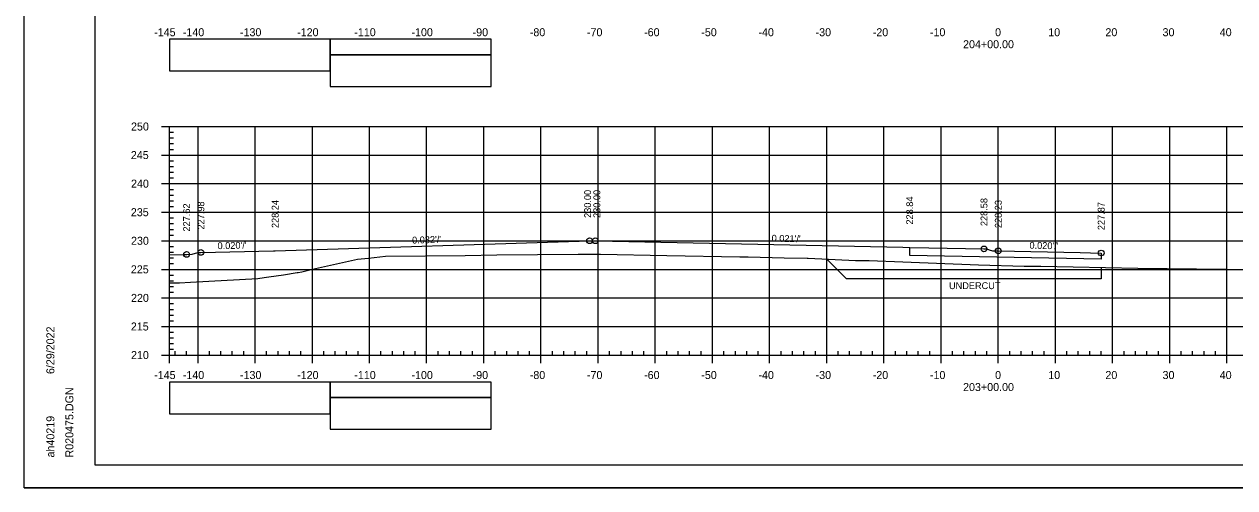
# Model space of a CAD drawing. Extents: x 1386544 to 1388153, y 379785 to 390999.
# Drawn here: x 1387210 to 1387421.8, y 380691.7 to 380772.8 of the extents above; entities that cross this region are included whole.
import ezdxf

# ---------------------------------------------------------------- set-up
doc = ezdxf.new("R2010")
doc.units = 0
for name, color, linetype in [('R_Alt Surface', 7, 'Continuous'), ('R_Axis', 7, 'Continuous'), ('R_Axis Annot', 7, 'Continuous'), ('R_Border', 7, 'Continuous'), ('R_Dimension', 7, 'Continuous'), ('R_Exist Surface', 7, 'Continuous'), ('R_Fin Surface', 7, 'Continuous'), ('R_Fin Surface Annot', 7, 'Continuous'), ('R_Grid', 7, 'Continuous'), ('R_No Plot', 7, 'Continuous'), ('R_Striping', 7, 'Continuous')]:
    doc.layers.add(name, color=color, linetype=linetype)

msp = doc.modelspace()

# ---------------------------------------------------------------- linework, layer by layer
at = {"layer": 'R_Alt Surface'}
msp.add_lwpolyline([(1387398.41, 380732.76), (1387398.41, 380731.68), (1387364.91, 380732.35), (1387364.91, 380733.73)], dxfattribs=at)
at = {"layer": 'R_Axis'}
for p, q in [((1387234.01, 380754.9), (1387235.41, 380754.9)), ((1387235.41, 380714.9), (1387235.41, 380754.9)), ((1387235.41, 380753.9), (1387236.11, 380753.9)), ((1387235.41, 380752.9), (1387236.11, 380752.9)), ((1387235.41, 380751.9), (1387236.11, 380751.9)), ((1387234.01, 380749.9), (1387235.41, 380749.9)), ((1387235.41, 380750.9), (1387236.11, 380750.9)), ((1387235.41, 380748.9), (1387236.11, 380748.9)), ((1387235.41, 380747.9), (1387236.11, 380747.9)), ((1387235.41, 380746.9), (1387236.11, 380746.9)), ((1387235.41, 380745.9), (1387236.11, 380745.9)), ((1387234.01, 380744.9), (1387235.41, 380744.9)), ((1387235.41, 380743.9), (1387236.11, 380743.9)), ((1387235.41, 380742.9), (1387236.11, 380742.9)), ((1387235.41, 380741.9), (1387236.11, 380741.9)), ((1387235.41, 380740.9), (1387236.11, 380740.9)), ((1387234.01, 380739.9), (1387235.41, 380739.9)), ((1387235.41, 380738.9), (1387236.11, 380738.9)), ((1387235.41, 380737.9), (1387236.11, 380737.9)), ((1387235.41, 380736.9), (1387236.11, 380736.9)), ((1387234.01, 380734.9), (1387235.41, 380734.9)), ((1387235.41, 380735.9), (1387236.11, 380735.9)), ((1387235.41, 380733.9), (1387236.11, 380733.9)), ((1387235.41, 380732.9), (1387236.11, 380732.9)), ((1387235.41, 380731.9), (1387236.11, 380731.9)), ((1387235.41, 380730.9), (1387236.11, 380730.9)), ((1387234.01, 380729.9), (1387235.41, 380729.9)), ((1387235.41, 380728.9), (1387236.11, 380728.9)), ((1387235.41, 380727.9), (1387236.11, 380727.9)), ((1387235.41, 380726.9), (1387236.11, 380726.9)), ((1387235.41, 380725.9), (1387236.11, 380725.9)), ((1387234.01, 380724.9), (1387235.41, 380724.9)), ((1387235.41, 380723.9), (1387236.11, 380723.9)), ((1387235.41, 380722.9), (1387236.11, 380722.9)), ((1387235.41, 380721.9), (1387236.11, 380721.9)), ((1387234.01, 380719.9), (1387235.41, 380719.9)), ((1387235.41, 380720.9), (1387236.11, 380720.9)), ((1387235.41, 380718.9), (1387236.11, 380718.9)), ((1387235.41, 380717.9), (1387236.11, 380717.9)), ((1387235.41, 380716.9), (1387236.11, 380716.9)), ((1387235.41, 380715.9), (1387236.11, 380715.9)), ((1387235.41, 380714.9), (1387235.41, 380715.6)), ((1387236.41, 380714.9), (1387236.41, 380715.6)), ((1387238.41, 380714.9), (1387238.41, 380715.6)), ((1387242.41, 380714.9), (1387242.41, 380715.6)), ((1387244.41, 380714.9), (1387244.41, 380715.6)), ((1387246.41, 380714.9), (1387246.41, 380715.6)), ((1387248.41, 380714.9), (1387248.41, 380715.6)), ((1387252.41, 380714.9), (1387252.41, 380715.6)), ((1387254.41, 380714.9), (1387254.41, 380715.6)), ((1387256.41, 380714.9), (1387256.41, 380715.6)), ((1387258.41, 380714.9), (1387258.41, 380715.6)), ((1387262.41, 380714.9), (1387262.41, 380715.6)), ((1387264.41, 380714.9), (1387264.41, 380715.6)), ((1387266.41, 380714.9), (1387266.41, 380715.6)), ((1387268.41, 380714.9), (1387268.41, 380715.6)), ((1387272.41, 380714.9), (1387272.41, 380715.6)), ((1387274.41, 380714.9), (1387274.41, 380715.6)), ((1387276.41, 380714.9), (1387276.41, 380715.6)), ((1387278.41, 380714.9), (1387278.41, 380715.6)), ((1387282.41, 380714.9), (1387282.41, 380715.6)), ((1387284.41, 380714.9), (1387284.41, 380715.6)), ((1387286.41, 380714.9), (1387286.41, 380715.6)), ((1387288.41, 380714.9), (1387288.41, 380715.6)), ((1387292.41, 380714.9), (1387292.41, 380715.6)), ((1387294.41, 380714.9), (1387294.41, 380715.6)), ((1387296.41, 380714.9), (1387296.41, 380715.6)), ((1387298.41, 380714.9), (1387298.41, 380715.6)), ((1387302.41, 380714.9), (1387302.41, 380715.6)), ((1387304.41, 380714.9), (1387304.41, 380715.6)), ((1387306.41, 380714.9), (1387306.41, 380715.6)), ((1387308.41, 380714.9), (1387308.41, 380715.6)), ((1387312.41, 380714.9), (1387312.41, 380715.6)), ((1387314.41, 380714.9), (1387314.41, 380715.6)), ((1387316.41, 380714.9), (1387316.41, 380715.6)), ((1387318.41, 380714.9), (1387318.41, 380715.6)), ((1387322.41, 380714.9), (1387322.41, 380715.6)), ((1387324.41, 380714.9), (1387324.41, 380715.6)), ((1387326.41, 380714.9), (1387326.41, 380715.6)), ((1387328.41, 380714.9), (1387328.41, 380715.6)), ((1387332.41, 380714.9), (1387332.41, 380715.6)), ((1387334.41, 380714.9), (1387334.41, 380715.6)), ((1387336.41, 380714.9), (1387336.41, 380715.6)), ((1387338.41, 380714.9), (1387338.41, 380715.6)), ((1387342.41, 380714.9), (1387342.41, 380715.6)), ((1387344.41, 380714.9), (1387344.41, 380715.6)), ((1387346.41, 380714.9), (1387346.41, 380715.6)), ((1387348.41, 380714.9), (1387348.41, 380715.6)), ((1387352.41, 380714.9), (1387352.41, 380715.6)), ((1387354.41, 380714.9), (1387354.41, 380715.6)), ((1387356.41, 380714.9), (1387356.41, 380715.6)), ((1387358.41, 380714.9), (1387358.41, 380715.6)), ((1387362.41, 380714.9), (1387362.41, 380715.6)), ((1387364.41, 380714.9), (1387364.41, 380715.6)), ((1387366.41, 380714.9), (1387366.41, 380715.6)), ((1387368.41, 380714.9), (1387368.41, 380715.6)), ((1387372.41, 380714.9), (1387372.41, 380715.6)), ((1387374.41, 380714.9), (1387374.41, 380715.6)), ((1387376.41, 380714.9), (1387376.41, 380715.6)), ((1387378.41, 380714.9), (1387378.41, 380715.6)), ((1387382.41, 380714.9), (1387382.41, 380715.6)), ((1387384.41, 380714.9), (1387384.41, 380715.6)), ((1387386.41, 380714.9), (1387386.41, 380715.6)), ((1387388.41, 380714.9), (1387388.41, 380715.6)), ((1387392.41, 380714.9), (1387392.41, 380715.6)), ((1387394.41, 380714.9), (1387394.41, 380715.6)), ((1387396.41, 380714.9), (1387396.41, 380715.6)), ((1387398.41, 380714.9), (1387398.41, 380715.6)), ((1387402.41, 380714.9), (1387402.41, 380715.6)), ((1387404.41, 380714.9), (1387404.41, 380715.6)), ((1387406.41, 380714.9), (1387406.41, 380715.6)), ((1387408.41, 380714.9), (1387408.41, 380715.6)), ((1387412.41, 380714.9), (1387412.41, 380715.6)), ((1387414.41, 380714.9), (1387414.41, 380715.6)), ((1387416.41, 380714.9), (1387416.41, 380715.6)), ((1387418.41, 380714.9), (1387418.41, 380715.6)), ((1387234.01, 380714.9), (1387235.41, 380714.9)), ((1387235.41, 380714.9), (1387525.41, 380714.9)), ((1387235.41, 380713.5), (1387235.41, 380714.9)), ((1387240.41, 380713.5), (1387240.41, 380714.9)), ((1387250.41, 380713.5), (1387250.41, 380714.9)), ((1387260.41, 380713.5), (1387260.41, 380714.9)), ((1387270.41, 380713.5), (1387270.41, 380714.9)), ((1387280.41, 380713.5), (1387280.41, 380714.9)), ((1387290.41, 380713.5), (1387290.41, 380714.9)), ((1387300.41, 380713.5), (1387300.41, 380714.9)), ((1387310.41, 380713.5), (1387310.41, 380714.9)), ((1387320.41, 380713.5), (1387320.41, 380714.9)), ((1387330.41, 380713.5), (1387330.41, 380714.9)), ((1387340.41, 380713.5), (1387340.41, 380714.9)), ((1387350.41, 380713.5), (1387350.41, 380714.9)), ((1387360.41, 380713.5), (1387360.41, 380714.9)), ((1387370.41, 380713.5), (1387370.41, 380714.9)), ((1387380.41, 380713.5), (1387380.41, 380714.9)), ((1387390.41, 380713.5), (1387390.41, 380714.9)), ((1387400.41, 380713.5), (1387400.41, 380714.9)), ((1387410.41, 380713.5), (1387410.41, 380714.9)), ((1387420.41, 380713.5), (1387420.41, 380714.9))]:
    msp.add_line(p, q, dxfattribs=at)
at = {"layer": 'R_Border'}
for p, q in [((1387222.41, 380695.65), (1387222.41, 380901.11)), ((1387222.41, 380695.65), (1387222.41, 380695.65)), ((1387538.59, 380695.65), (1387222.41, 380695.65))]:
    msp.add_line(p, q, dxfattribs=at)
at = {"layer": 'R_Dimension'}
for p, q in [((1387350.41, 380731.7), (1387353.86, 380728.24)), ((1387398.41, 380730.24), (1387398.41, 380728.24)), ((1387398.41, 380728.24), (1387353.86, 380728.24))]:
    msp.add_line(p, q, dxfattribs=at)
at = {"layer": 'R_Exist Surface'}
msp.add_lwpolyline([(1387235.41, 380727.51), (1387237.18, 380727.55), (1387239.07, 380727.66), (1387250.9, 380728.28), (1387252.01, 380728.46), (1387252.79, 380728.56), (1387255.34, 380728.94), (1387257.78, 380729.34), (1387257.91, 380729.36), (1387258.59, 380729.48), (1387260.41, 380729.91), (1387268.33, 380731.69), (1387270.24, 380731.86), (1387273.18, 380732.19), (1387287.16, 380732.35), (1387292.68, 380732.45), (1387306.91, 380732.56), (1387309.15, 380732.58), (1387309.72, 380732.57), (1387310.85, 380732.54), (1387322.4, 380732.3), (1387335.21, 380732.1), (1387335.25, 380732.09), (1387336.42, 380732.07), (1387336.64, 380732.07), (1387342.98, 380731.93), (1387346.95, 380731.84), (1387347.16, 380731.84), (1387355.44, 380731.47), (1387355.79, 380731.44), (1387357.84, 380731.42), (1387363.73, 380731.22), (1387376.93, 380730.67), (1387384.91, 380730.46), (1387387.84, 380730.43), (1387404.82, 380730.13), (1387430.54, 380729.79)], dxfattribs=at)
at = {"layer": 'R_Fin Surface'}
for points in [[(1387235.41, 380764.63), (1387263.51, 380764.63), (1387263.51, 380770.16), (1387235.41, 380770.16)], [(1387235.41, 380704.63), (1387263.51, 380704.63), (1387263.51, 380710.16), (1387235.41, 380710.16)]]:
    msp.add_lwpolyline(points, close=True, dxfattribs=at)
for points in [[(1387235.41, 380732.46), (1387237.99, 380732.51), (1387238.41, 380732.52), (1387238.44, 380732.52), (1387239.41, 380732.54), (1387240.38, 380732.86), (1387240.41, 380732.87), (1387240.43, 380732.87), (1387240.91, 380732.87), (1387253.6, 380733.13), (1387253.91, 380733.13), (1387308.87, 380734.89), (1387308.91, 380734.9), (1387308.91, 380734.9), (1387308.91, 380734.9), (1387308.92, 380734.9), (1387308.93, 380734.9), (1387308.95, 380734.9), (1387309.38, 380734.9), (1387309.41, 380734.9)], [(1387309.41, 380734.9), (1387309.91, 380734.9)], [(1387309.91, 380734.9), (1387309.91, 380734.9), (1387310.14, 380734.89), (1387363.74, 380733.76), (1387364.91, 380733.73), (1387368.28, 380733.67), (1387377.91, 380733.47), (1387378.41, 380733.47), (1387378.83, 380733.34), (1387379.41, 380733.14), (1387379.91, 380733.13), (1387380.41, 380733.12), (1387380.41, 380733.12), (1387394.72, 380732.84), (1387398.37, 380732.76), (1387398.41, 380732.76)]]:
    msp.add_lwpolyline(points, dxfattribs=at)
at = {"layer": 'R_Grid'}
for p, q in [((1387235.41, 380754.9), (1387525.41, 380754.9)), ((1387235.41, 380714.9), (1387235.41, 380754.9)), ((1387240.41, 380714.9), (1387240.41, 380754.9)), ((1387250.41, 380714.9), (1387250.41, 380754.9)), ((1387260.41, 380714.9), (1387260.41, 380754.9)), ((1387270.41, 380714.9), (1387270.41, 380754.9)), ((1387280.41, 380714.9), (1387280.41, 380754.9)), ((1387290.41, 380714.9), (1387290.41, 380754.9)), ((1387300.41, 380714.9), (1387300.41, 380754.9)), ((1387310.41, 380714.9), (1387310.41, 380754.9)), ((1387320.41, 380714.9), (1387320.41, 380754.9)), ((1387330.41, 380714.9), (1387330.41, 380754.9)), ((1387340.41, 380714.9), (1387340.41, 380754.9)), ((1387350.41, 380714.9), (1387350.41, 380754.9)), ((1387360.41, 380714.9), (1387360.41, 380754.9)), ((1387370.41, 380714.9), (1387370.41, 380754.9)), ((1387380.41, 380714.9), (1387380.41, 380754.9)), ((1387390.41, 380714.9), (1387390.41, 380754.9)), ((1387400.41, 380714.9), (1387400.41, 380754.9)), ((1387410.41, 380714.9), (1387410.41, 380754.9)), ((1387420.41, 380714.9), (1387420.41, 380754.9)), ((1387235.41, 380749.9), (1387525.41, 380749.9)), ((1387235.41, 380744.9), (1387525.41, 380744.9)), ((1387235.41, 380739.9), (1387525.41, 380739.9)), ((1387235.41, 380734.9), (1387525.41, 380734.9)), ((1387235.41, 380729.9), (1387525.41, 380729.9)), ((1387235.41, 380724.9), (1387525.41, 380724.9)), ((1387235.41, 380719.9), (1387525.41, 380719.9)), ((1387235.41, 380714.9), (1387525.41, 380714.9))]:
    msp.add_line(p, q, dxfattribs=at)
at = {"layer": 'R_No Plot'}
msp.add_line((1387210.01, 380691.67), (1387543.34, 380691.67), dxfattribs=at)
for points in [[(1387210, 380905), (1387543.34, 380905), (1387543.34, 380691.66), (1387210, 380691.66)], [(1387456.33, 380901.11), (1387475.95, 380901.11), (1387475.95, 380891.23), (1387492.06, 380891.23), (1387515.26, 380891.23), (1387515.26, 380866.89), (1387538.59, 380866.89), (1387538.59, 380695.65), (1387222.41, 380695.65), (1387222.41, 380901.11)]]:
    msp.add_lwpolyline(points, close=True, dxfattribs=at)
for centre in [(1387308.91, 380734.9), (1387309.91, 380734.9), (1387238.41, 380732.52), (1387240.91, 380732.87), (1387377.91, 380733.47), (1387380.41, 380733.12), (1387398.41, 380732.76)]:
    msp.add_circle(centre, 0.5, dxfattribs=at)
at = {"layer": 'R_Striping'}
for points in [[(1387263.51, 380767.45), (1387291.7, 380767.45), (1387291.7, 380770.16), (1387263.51, 380770.16)], [(1387263.51, 380761.93), (1387291.7, 380761.93), (1387291.7, 380767.45), (1387263.51, 380767.45)], [(1387263.51, 380707.45), (1387291.7, 380707.45), (1387291.7, 380710.16), (1387263.51, 380710.16)], [(1387263.51, 380701.93), (1387291.7, 380701.93), (1387291.7, 380707.45), (1387263.51, 380707.45)]]:
    msp.add_lwpolyline(points, close=True, dxfattribs=at)

# ---------------------------------------------------------------- texts
at = {"layer": 'R_Axis Annot'}
for s, p in [('-145', (1387232.74, 380770.7)), ('-140', (1387237.75, 380770.7)), ('-130', (1387247.75, 380770.7)), ('-120', (1387257.75, 380770.7)), ('-110', (1387267.75, 380770.7)), ('-100', (1387277.75, 380770.7)), ('-90', (1387288.45, 380770.7)), ('-80', (1387298.45, 380770.7)), ('-70', (1387308.45, 380770.7)), ('-60', (1387318.45, 380770.7)), ('-50', (1387328.45, 380770.7)), ('-40', (1387338.45, 380770.7)), ('-30', (1387348.45, 380770.7)), ('-20', (1387358.45, 380770.7)), ('-10', (1387368.45, 380770.7)), ('0', (1387379.85, 380770.7)), ('10', (1387389.15, 380770.7)), ('20', (1387399.15, 380770.7)), ('30', (1387409.15, 380770.7)), ('40', (1387419.15, 380770.7)), ('204+00.00', (1387374.25, 380768.6)), ('250', (1387228.69, 380754.2)), ('245', (1387228.66, 380749.2)), ('240', (1387228.69, 380744.2)), ('235', (1387228.66, 380739.2)), ('230', (1387228.69, 380734.2)), ('225', (1387228.66, 380729.2)), ('220', (1387228.69, 380724.2)), ('215', (1387228.66, 380719.2)), ('210', (1387228.69, 380714.2)), ('-145', (1387232.74, 380710.7)), ('-140', (1387237.75, 380710.7)), ('-130', (1387247.75, 380710.7)), ('-120', (1387257.75, 380710.7)), ('-110', (1387267.75, 380710.7)), ('-100', (1387277.75, 380710.7)), ('-90', (1387288.45, 380710.7)), ('-80', (1387298.45, 380710.7)), ('-70', (1387308.45, 380710.7)), ('-60', (1387318.45, 380710.7)), ('-50', (1387328.45, 380710.7)), ('-40', (1387338.45, 380710.7)), ('-30', (1387348.45, 380710.7)), ('-20', (1387358.45, 380710.7)), ('-10', (1387368.45, 380710.7)), ('0', (1387379.85, 380710.7)), ('10', (1387389.15, 380710.7)), ('20', (1387399.15, 380710.7)), ('30', (1387409.15, 380710.7)), ('40', (1387419.15, 380710.7)), ('203+00.00', (1387374.25, 380708.6))]:
    msp.add_text(s, height=1.4, dxfattribs=at).set_placement(p)
at = {"layer": 'R_Border'}
for s, p in [('6/29/2022', (1387215.28, 380711.57)), ('R020475.DGN', (1387218.6, 380696.97)), ('ah40219', (1387215.28, 380696.97))]:
    msp.add_text(s, height=1.4, rotation=90, dxfattribs=at).set_placement(p)
at = {"layer": 'R_Dimension'}
msp.add_text('UNDERCUT', height=1.2, dxfattribs=at).set_placement((1387371.79, 380726.44))
at = {"layer": 'R_Fin Surface Annot'}
for s, rotation, p in [('230.00', 90, (1387310.78, 380738.9)), ('228.84', 90, (1387365.51, 380737.73)), ('228.58', 90, (1387378.51, 380737.47)), ('228.23', 90, (1387381.01, 380737.12)), ('227.87', 90, (1387399.01, 380736.76)), ("0.021'/'", 358.8029, (1387340.75, 380734.75)), ("0.020'/'", 358.8543, (1387385.86, 380733.51))]:
    msp.add_text(s, height=1.2, rotation=rotation, dxfattribs=at).set_placement(p)
at = {"layer": 'R_No Plot'}
for s, rotation, p in [('230.00', 90, (1387309.17, 380738.9)), ('227.62', 90, (1387239.01, 380736.52)), ('227.98', 90, (1387241.51, 380736.87)), ('228.24', 90, (1387254.51, 380737.13)), ("0.020'/'", 1.1458, (1387243.84, 380733.43)), ("0.032'/'", 1.8341, (1387277.88, 380734.4))]:
    msp.add_text(s, height=1.2, rotation=rotation, dxfattribs=at).set_placement(p)
for p in [(1387253.87, 380733.08), (1387364.87, 380733.68)]:
    msp.add_text('+', height=0.1, dxfattribs=at).set_placement(p)

doc.saveas('drawing.dxf')
